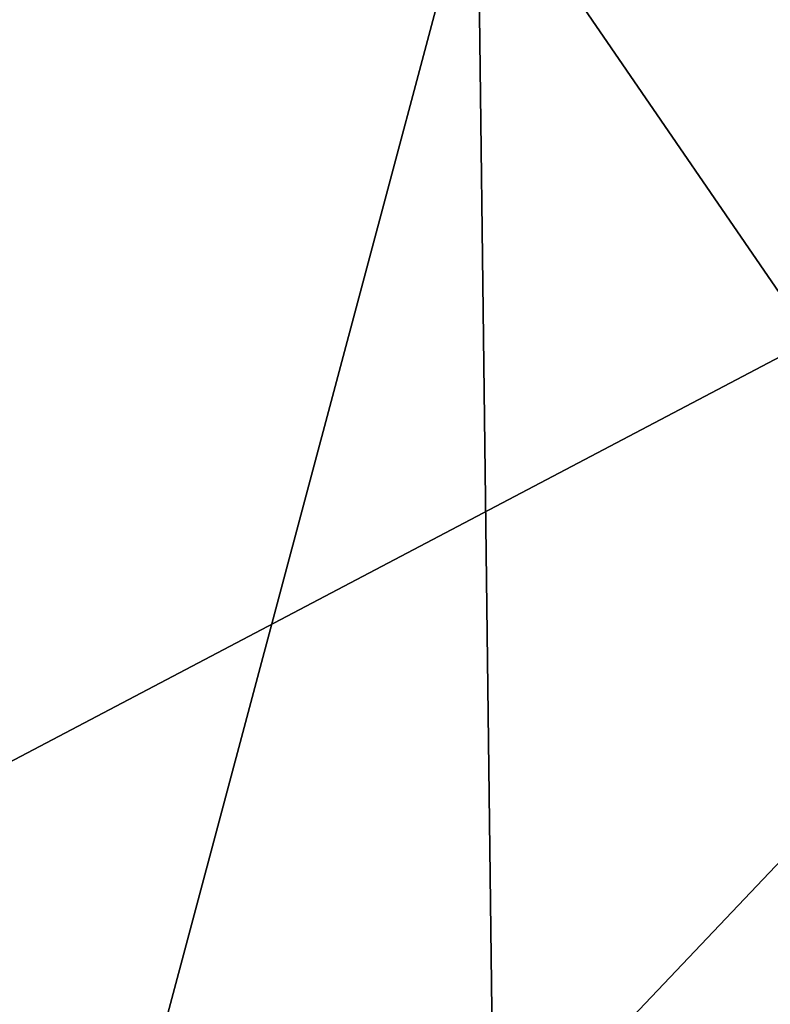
# Model space of a CAD drawing. Header units: millimetres. Extents: x -18.9 to 18.9, y -8.8 to 59.9.
# Tile 304 of 463: x 5.968 to 6.203, y 25.843 to 26.151. Entities that reach past the tile are written whole.
import ezdxf

# ---------------------------------------------------------------- set-up
doc = ezdxf.new("R2010")
doc.units = ezdxf.units.MM
doc.header["$LTSCALE"] = 65.185185
for name, color, linetype in [('1281', 7, 'CONTINUOUS'), ('1295', 7, 'CONTINUOUS'), ('1304', 7, 'CONTINUOUS'), ('1305', 7, 'CONTINUOUS'), ('1597', 7, 'CONTINUOUS'), ('1598', 7, 'CONTINUOUS')]:
    doc.layers.add(name, color=color, linetype=linetype)

msp = doc.modelspace()

# ---------------------------------------------------------------- linework, layer by layer
at = {"layer": '1281', "color": 7, "linetype": 'Continuous'}
for points in [[(4.29314, 26.4, -16.86206), (9.02909, 26.4, -14.87399), (3.56774, -3.5, -17.0303), (4.29314, 26.4, -16.86206)], [(3.56774, -3.5, -17.0303), (9.02909, 26.4, -14.87399), (9.05978, -3.5, -14.85531), (3.56774, -3.5, -17.0303)]]:
    msp.add_3dface(points, dxfattribs=at)
at = {"layer": '1295', "color": 7, "linetype": 'Continuous'}
for points in [[(5.02238, -3.5, 16.6594), (9.02101, 26.4, 14.87889), (3.60296, 26.4, 17.02279), (5.02238, -3.5, 16.6594)], [(5.02238, -3.5, 16.6594), (10.74407, -3.5, 13.68667), (9.02101, 26.4, 14.87889), (5.02238, -3.5, 16.6594)]]:
    msp.add_3dface(points, dxfattribs=at)
at = {"layer": '1304', "color": 7, "linetype": 'Continuous'}
for points in [[(5.62956, 24.4, -12.20819), (5.59808, 26.20349, -12.20819), (6.11121, 26.20349, -10.9694), (5.62956, 24.4, -12.20819)], [(6.13347, 24.4, -10.99166), (5.62956, 24.4, -12.20819), (6.11121, 26.20349, -10.9694), (6.13347, 24.4, -10.99166)], [(7.35, 26.20349, -10.45627), (6.13347, 24.4, -10.99166), (6.11121, 26.20349, -10.9694), (7.35, 26.20349, -10.45627)], [(7.35, 24.4, -10.48775), (6.13347, 24.4, -10.99166), (7.35, 26.20349, -10.45627), (7.35, 24.4, -10.48775)]]:
    msp.add_3dface(points, dxfattribs=at)
at = {"layer": '1305', "color": 7, "linetype": 'Continuous'}
for points in [[(5.62956, 24.4, -12.20819), (6.13347, 24.4, -13.42473), (5.59808, 26.20349, -12.20819), (5.62956, 24.4, -12.20819)], [(5.59808, 26.20349, -12.20819), (6.13347, 24.4, -13.42473), (6.11121, 26.20349, -13.44699), (5.59808, 26.20349, -12.20819)], [(6.13347, 24.4, -13.42473), (7.35, 24.4, -13.92863), (6.11121, 26.20349, -13.44699), (6.13347, 24.4, -13.42473)], [(6.11121, 26.20349, -13.44699), (7.35, 24.4, -13.92863), (7.35, 26.20349, -13.96011), (6.11121, 26.20349, -13.44699)]]:
    msp.add_3dface(points, dxfattribs=at)
at = {"layer": '1597', "color": 7, "linetype": 'Continuous'}
for points in [[(4.76147, 26.20349, 15.68999), (6.5058, 26.20349, 15.05065), (4.77759, 25.29431, 15.6685), (4.76147, 26.20349, 15.68999)], [(6.5058, 26.20349, 15.05065), (4.79345, 24.4, 15.64733), (4.77759, 25.29431, 15.6685), (6.5058, 26.20349, 15.05065)], [(6.49285, 24.4, 15.02194), (4.79345, 24.4, 15.64733), (6.5058, 26.20349, 15.05065), (6.49285, 24.4, 15.02194)]]:
    msp.add_3dface(points, dxfattribs=at)
at = {"layer": '1598', "color": 7, "linetype": 'Continuous'}
for points in [[(6.48402, 26.20349, 12.52454), (5.57501, 26.20349, 12.95477), (6.4817, 25.2944, 12.54361), (6.48402, 26.20349, 12.52454)], [(6.4817, 25.2944, 12.54361), (5.57501, 26.20349, 12.95477), (6.4794, 24.4, 12.56237), (6.4817, 25.2944, 12.54361)], [(6.4794, 24.4, 12.56237), (5.57501, 26.20349, 12.95477), (5.58771, 24.4, 12.98357), (6.4794, 24.4, 12.56237)]]:
    msp.add_3dface(points, dxfattribs=at)

doc.saveas('drawing.dxf')
